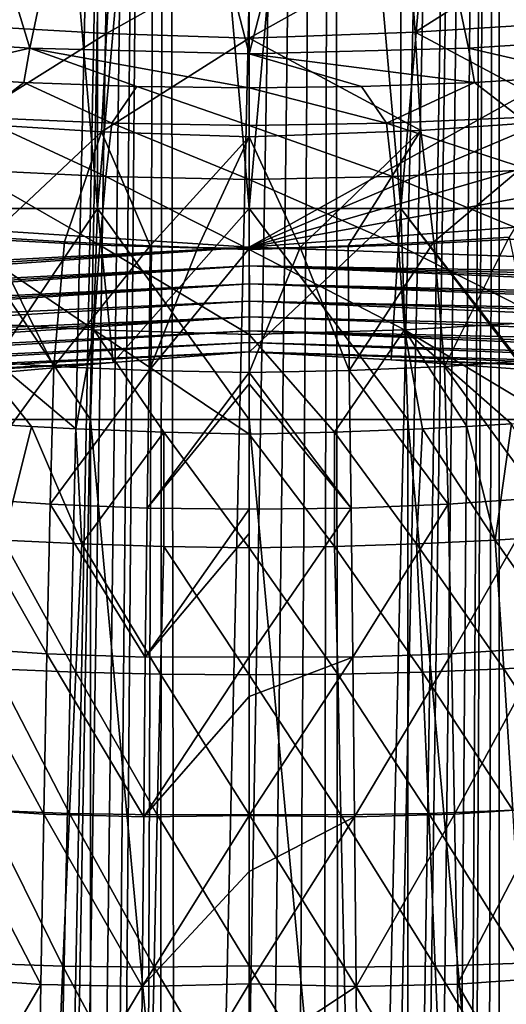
# Model space of a CAD drawing. Header units: metres. Extents: x -24 to 24, y -69 to 184.
# Tile 317 of 656: x -2.99 to 3.35, y 83.84 to 96.66. Entities that reach past the tile are written whole.
import ezdxf

# ---------------------------------------------------------------- set-up
doc = ezdxf.new("R2010")
doc.units = ezdxf.units.M
for name, color, linetype in [('367', 7, 'CONTINUOUS'), ('370', 7, 'CONTINUOUS'), ('389', 7, 'CONTINUOUS'), ('392', 7, 'CONTINUOUS'), ('395', 7, 'CONTINUOUS'), ('398', 7, 'CONTINUOUS'), ('401', 7, 'CONTINUOUS'), ('404', 7, 'CONTINUOUS'), ('443', 7, 'CONTINUOUS'), ('446', 7, 'CONTINUOUS'), ('452', 7, 'CONTINUOUS'), ('455', 7, 'CONTINUOUS'), ('502', 7, 'CONTINUOUS'), ('503', 7, 'CONTINUOUS'), ('504', 7, 'CONTINUOUS'), ('505', 7, 'CONTINUOUS'), ('556', 2, 'CONTINUOUS'), ('557', 2, 'CONTINUOUS'), ('558', 3, 'CONTINUOUS'), ('565', 2, 'CONTINUOUS'), ('566', 2, 'CONTINUOUS')]:
    doc.layers.add(name, color=color, linetype=linetype)

msp = doc.modelspace()

# ---------------------------------------------------------------- linework, layer by layer
at = {"layer": '367'}
for points in [[(-3.255157, 145.2, -24.030532), (-1.087972, 145.2, -24.225582), (-3.074112, 53.763191, -24.054362)], [(-3.074112, 53.763191, -24.054362), (-1.087972, 145.2, -24.225582), (-2.835465, 54.138789, -24.083659)], [(-2.835465, 54.138789, -24.083659), (-1.087972, 145.2, -24.225582), (-2.752013, 54.246391, -24.093338)], [(-2.752013, 54.246391, -24.093338), (-1.087972, 145.2, -24.225582), (-2.546691, 54.475214, -24.115905)], [(-2.546691, 54.475214, -24.115905), (-1.087972, 145.2, -24.225582), (-2.211462, 54.76808, -24.148953)], [(-2.211462, 54.76808, -24.148953), (-1.087972, 145.2, -24.225582), (-1.952702, 54.943909, -24.171253)], [(-1.952702, 54.943909, -24.171253), (-1.087972, 145.2, -24.225582), (-1.83201, 55.013919, -24.1807)], [(-1.83201, 55.013919, -24.1807), (-1.087972, 145.2, -24.225582), (-1.409199, 55.209213, -24.20902)], [(-1.409199, 55.209213, -24.20902), (-1.087972, 145.2, -24.225582), (-1.18108, 55.286826, -24.221221)], [(-1.18108, 55.286826, -24.221221), (-1.087972, 145.2, -24.225582), (-0.939204, 55.350886, -24.231805)], [(-1.087972, 145.2, -24.225582), (1.087972, 145.2, -24.225582), (-0.939204, 55.350886, -24.231805)], [(-0.939204, 55.350886, -24.231805), (1.087972, 145.2, -24.225582), (-0.476055, 55.429567, -24.245327)], [(-0.476055, 55.429567, -24.245327), (1.087972, 145.2, -24.225582), (0, 55.456236, -24.25)], [(0, 55.456236, -24.25), (1.087972, 145.2, -24.225582), (0.476036, 55.429568, -24.245327)], [(1.087972, 145.2, -24.225582), (0.939204, 55.350886, -24.231805), (0.476036, 55.429568, -24.245327)], [(0.939204, 55.350886, -24.231805), (1.087972, 145.2, -24.225582), (1.181119, 55.286814, -24.221219)], [(1.087972, 145.2, -24.225582), (3.255157, 145.2, -24.030532), (1.181119, 55.286814, -24.221219)], [(1.181119, 55.286814, -24.221219), (3.255157, 145.2, -24.030532), (1.409252, 55.209193, -24.209017)], [(1.409252, 55.209193, -24.209017), (3.255157, 145.2, -24.030532), (1.832055, 55.013894, -24.180696)], [(1.832055, 55.013894, -24.180696), (3.255157, 145.2, -24.030532), (1.952705, 54.943908, -24.171252)], [(1.952705, 54.943908, -24.171252), (3.255157, 145.2, -24.030532), (2.211505, 54.768048, -24.148949)], [(2.211505, 54.768048, -24.148949), (3.255157, 145.2, -24.030532), (2.546726, 54.475179, -24.115901)], [(2.546726, 54.475179, -24.115901), (3.255157, 145.2, -24.030532), (2.752013, 54.24639, -24.093338)], [(2.752013, 54.24639, -24.093338), (3.255157, 145.2, -24.030532), (2.835492, 54.138752, -24.083656)], [(2.835492, 54.138752, -24.083656), (3.255157, 145.2, -24.030532), (3.074134, 53.76315, -24.054359)], [(3.074134, 53.76315, -24.054359), (3.255157, 145.2, -24.030532), (3.257662, 53.355876, -24.030192)], [(3.255157, 145.2, -24.030532), (5.396133, 145.2, -23.642002), (3.257662, 53.355876, -24.030192)], [(5.396133, 145.2, -23.642002), (3.255157, -68.3, -24.030532), (3.445987, 52.023566, -24.00391)], [(5.396133, -68.3, -23.642002), (3.255157, -68.3, -24.030532), (5.396133, 145.2, -23.642002)], [(3.257662, 53.355876, -24.030192), (5.396133, 145.2, -23.642002), (3.38266, 52.923841, -24.012916)]]:
    msp.add_3dface(points, dxfattribs=at)
at = {"layer": '370'}
for points in [[(-4.750555, 102.499585, 94.292291), (-2.856099, 96.289498, 53.624598), (-1.585273, 102.318942, 94.317687)], [(-4.283642, 96.381618, 53.611652), (-2.856099, 96.289498, 53.624598), (-4.750555, 102.499585, 94.292291)], [(1.585273, 102.318942, 94.317687), (4.283642, 96.381618, 53.611652), (4.750554, 102.499585, 94.292291)], [(-2.856099, 96.289498, 53.624598), (0, 96.215798, 53.634955), (-1.585273, 102.318942, 94.317687)], [(-1.585273, 102.318942, 94.317687), (0, 96.215798, 53.634955), (1.585273, 102.318942, 94.317687)], [(0, 96.215798, 53.634955), (2.856099, 96.289498, 53.624598), (1.585273, 102.318942, 94.317687)], [(2.856099, 96.289498, 53.624598), (4.283642, 96.381618, 53.611652), (1.585273, 102.318942, 94.317687)]]:
    msp.add_3dface(points, dxfattribs=at)
at = {"layer": '389'}
for points in [[(-2.856099, 96.289498, 53.624598), (-4.283642, 96.381618, 53.611652), (-4.403621, 95.933838, 50.595785)], [(-2.935108, 95.843743, 50.635035), (-2.856099, 96.289498, 53.624598), (-4.403621, 95.933838, 50.595785)], [(-1.464677, 95.79003, 50.659631), (-2.856099, 96.289498, 53.624598), (-2.935108, 95.843743, 50.635035)], [(0, 96.215798, 53.634955), (-2.856099, 96.289498, 53.624598), (0, 95.77237, 50.667908)], [(0, 95.77237, 50.667908), (-2.856099, 96.289498, 53.624598), (-1.464677, 95.79003, 50.659631)]]:
    msp.add_3dface(points, dxfattribs=at)
at = {"layer": '392'}
for points in [[(-2.935108, 95.843743, 50.635035), (-4.403621, 95.933838, 50.595785), (-3.52616, 95.388189, 48.124201)], [(-1.789273, 95.312547, 48.142611), (-2.935108, 95.843743, 50.635035), (-3.52616, 95.388189, 48.124201)], [(-1.464677, 95.79003, 50.659631), (-2.935108, 95.843743, 50.635035), (-1.789273, 95.312547, 48.142611)], [(0, 95.281547, 48.122567), (-1.464677, 95.79003, 50.659631), (-1.789273, 95.312547, 48.142611)], [(0, 95.77237, 50.667908), (-1.464677, 95.79003, 50.659631), (0, 95.281547, 48.122567)], [(-1.867153, 94.620699, 45.666117), (-3.52616, 95.388189, 48.124201), (-3.65721, 94.706151, 45.664885)], [(-1.789273, 95.312547, 48.142611), (-3.52616, 95.388189, 48.124201), (-1.867153, 94.620699, 45.666117)], [(0, 94.577831, 45.623042), (-1.789273, 95.312547, 48.142611), (-1.867153, 94.620699, 45.666117)], [(0, 95.281547, 48.122567), (-1.789273, 95.312547, 48.142611), (0, 94.577831, 45.623042)], [(-1.946445, 93.72335, 43.243674), (-3.65721, 94.706151, 45.664885), (-3.791335, 93.820938, 43.25492)], [(-1.867153, 94.620699, 45.666117), (-3.65721, 94.706151, 45.664885), (-1.946445, 93.72335, 43.243674)], [(0, 93.667976, 43.188971), (-1.867153, 94.620699, 45.666117), (-1.946445, 93.72335, 43.243674)], [(0, 94.577831, 45.623042), (-1.867153, 94.620699, 45.666117), (0, 93.667976, 43.188971)], [(-2.025556, 92.622804, 40.892134), (-3.791335, 93.820938, 43.25492), (-3.926066, 92.730565, 40.901829)], [(-1.946445, 93.72335, 43.243674), (-3.791335, 93.820938, 43.25492), (-2.025556, 92.622804, 40.892134)], [(0, 92.559599, 40.840736), (-1.946445, 93.72335, 43.243674), (-2.025556, 92.622804, 40.892134)], [(0, 93.667976, 43.188971), (-1.946445, 93.72335, 43.243674), (0, 92.559599, 40.840736)], [(-2.83783, 91.36215, 38.633748), (-3.926066, 92.730565, 40.901829), (-3.419063, 91.395875, 38.629361)], [(-2.257525, 91.33345, 38.634745), (-3.926066, 92.730565, 40.901829), (-2.83783, 91.36215, 38.633748)], [(-2.025556, 92.622804, 40.892134), (-3.926066, 92.730565, 40.901829), (-2.257525, 91.33345, 38.634745)], [(-1.110464, 91.29038, 38.626131), (-2.025556, 92.622804, 40.892134), (-2.257525, 91.33345, 38.634745)], [(0, 91.264628, 38.604084), (-2.025556, 92.622804, 40.892134), (-1.110464, 91.29038, 38.626131)], [(0, 92.559599, 40.840736), (-2.025556, 92.622804, 40.892134), (0, 91.264628, 38.604084)]]:
    msp.add_3dface(points, dxfattribs=at)
at = {"layer": '395'}
for points in [[(-2.83783, 91.36215, 38.633748), (-3.419063, 91.395875, 38.629361), (-3.206082, 89.882811, 36.453666)], [(-2.180333, 89.834564, 36.475353), (-2.83783, 91.36215, 38.633748), (-3.206082, 89.882811, 36.453666)], [(-2.257525, 91.33345, 38.634745), (-2.83783, 91.36215, 38.633748), (-2.180333, 89.834564, 36.475353)], [(-1.110464, 91.29038, 38.626131), (-2.257525, 91.33345, 38.634745), (-2.180333, 89.834564, 36.475353)], [(-1.111962, 89.801244, 36.484261), (-1.110464, 91.29038, 38.626131), (-2.180333, 89.834564, 36.475353)], [(0, 89.783076, 36.478389), (-1.110464, 91.29038, 38.626131), (-1.111962, 89.801244, 36.484261)], [(0, 91.264628, 38.604084), (-1.110464, 91.29038, 38.626131), (0, 89.783076, 36.478389)], [(-2.25982, 88.161737, 34.441786), (-3.206082, 89.882811, 36.453666), (-3.318671, 88.206918, 34.397927)], [(-2.180333, 89.834564, 36.475353), (-3.206082, 89.882811, 36.453666), (-2.25982, 88.161737, 34.441786)], [(-1.153899, 88.134844, 34.47023), (-2.180333, 89.834564, 36.475353), (-2.25982, 88.161737, 34.441786)], [(-1.111962, 89.801244, 36.484261), (-2.180333, 89.834564, 36.475353), (-1.153899, 88.134844, 34.47023)], [(0, 88.126408, 34.480815), (-1.111962, 89.801244, 36.484261), (-1.153899, 88.134844, 34.47023)], [(0, 89.783076, 36.478389), (-1.111962, 89.801244, 36.484261), (0, 88.126408, 34.480815)], [(-2.341396, 86.322317, 32.552142), (-3.318671, 88.206918, 34.397927), (-3.435854, 86.363798, 32.484475)], [(-2.25982, 88.161737, 34.441786), (-3.318671, 88.206918, 34.397927), (-2.341396, 86.322317, 32.552142)], [(-1.196365, 86.30342, 32.600582), (-2.25982, 88.161737, 34.441786), (-2.341396, 86.322317, 32.552142)], [(-1.153899, 88.134844, 34.47023), (-2.25982, 88.161737, 34.441786), (-1.196365, 86.30342, 32.600582)], [(0, 86.307221, 32.626904), (-1.153899, 88.134844, 34.47023), (-1.196365, 86.30342, 32.600582)], [(0, 88.126408, 34.480815), (-1.153899, 88.134844, 34.47023), (0, 86.307221, 32.626904)], [(-2.425477, 84.332918, 30.824654), (-3.435854, 86.363798, 32.484475), (-3.558374, 84.371049, 30.732649)], [(-2.341396, 86.322317, 32.552142), (-3.435854, 86.363798, 32.484475), (-2.425477, 84.332918, 30.824654)], [(-1.239523, 84.322469, 30.892205), (-2.341396, 86.322317, 32.552142), (-2.425477, 84.332918, 30.824654)], [(-1.196365, 86.30342, 32.600582), (-2.341396, 86.322317, 32.552142), (-1.239523, 84.322469, 30.892205)], [(0, 86.307221, 32.626904), (-1.196365, 86.30342, 32.600582), (0, 84.339756, 30.93198)], [(0, 84.339756, 30.93198), (-1.196365, 86.30342, 32.600582), (-1.239523, 84.322469, 30.892205)], [(-2.512916, 82.210996, 29.274071), (-3.558374, 84.371049, 30.732649), (-3.687549, 82.247325, 29.157959)], [(-2.425477, 84.332918, 30.824654), (-3.558374, 84.371049, 30.732649), (-2.512916, 82.210996, 29.274071)], [(-1.283786, 82.208043, 29.358973), (-2.425477, 84.332918, 30.824654), (-2.512916, 82.210996, 29.274071)], [(-1.239523, 84.322469, 30.892205), (-2.425477, 84.332918, 30.824654), (-1.283786, 82.208043, 29.358973)], [(0, 82.238472, 29.40896), (-1.239523, 84.322469, 30.892205), (-1.283786, 82.208043, 29.358973)], [(0, 84.339756, 30.93198), (-1.239523, 84.322469, 30.892205), (0, 82.238472, 29.40896)]]:
    msp.add_3dface(points, dxfattribs=at)
at = {"layer": '398'}
for points in [[(4.283642, 96.381618, 53.611652), (2.856099, 96.289498, 53.624598), (4.403621, 95.933838, 50.595785)], [(2.856099, 96.289498, 53.624598), (0, 96.215798, 53.634955), (2.935108, 95.843743, 50.635035)], [(2.935108, 95.843743, 50.635035), (0, 96.215798, 53.634955), (1.464677, 95.79003, 50.659631)], [(0, 96.215798, 53.634955), (0, 95.77237, 50.667908), (1.464677, 95.79003, 50.659631)], [(4.403621, 95.933838, 50.595785), (2.856099, 96.289498, 53.624598), (2.935108, 95.843743, 50.635035)]]:
    msp.add_3dface(points, dxfattribs=at)
at = {"layer": '401'}
for points in [[(4.403621, 95.933838, 50.595785), (2.935108, 95.843743, 50.635035), (3.52616, 95.388189, 48.124201)], [(2.935108, 95.843743, 50.635035), (1.464677, 95.79003, 50.659631), (1.789273, 95.312547, 48.142611)], [(3.52616, 95.388189, 48.124201), (2.935108, 95.843743, 50.635035), (1.789273, 95.312547, 48.142611)], [(1.464677, 95.79003, 50.659631), (0, 95.77237, 50.667908), (1.789273, 95.312547, 48.142611)], [(0, 95.77237, 50.667908), (0, 95.281547, 48.122567), (1.789273, 95.312547, 48.142611)], [(1.789273, 95.312547, 48.142611), (0, 95.281547, 48.122567), (1.867153, 94.620699, 45.666117)], [(3.52616, 95.388189, 48.124201), (1.789273, 95.312547, 48.142611), (3.65721, 94.706151, 45.664885)], [(3.65721, 94.706151, 45.664885), (1.789273, 95.312547, 48.142611), (1.867153, 94.620699, 45.666117)], [(0, 95.281547, 48.122567), (0, 94.577831, 45.623042), (1.867153, 94.620699, 45.666117)], [(3.65721, 94.706151, 45.664885), (1.867153, 94.620699, 45.666117), (3.791335, 93.820938, 43.25492)], [(1.867153, 94.620699, 45.666117), (0, 94.577831, 45.623042), (1.946445, 93.72335, 43.243674)], [(0, 94.577831, 45.623042), (0, 93.667976, 43.188971), (1.946445, 93.72335, 43.243674)], [(3.791335, 93.820938, 43.25492), (1.867153, 94.620699, 45.666117), (1.946445, 93.72335, 43.243674)], [(3.791335, 93.820938, 43.25492), (1.946445, 93.72335, 43.243674), (3.926066, 92.730565, 40.901829)], [(1.946445, 93.72335, 43.243674), (0, 93.667976, 43.188971), (2.025556, 92.622804, 40.892134)], [(0, 93.667976, 43.188971), (0, 92.559599, 40.840736), (2.025556, 92.622804, 40.892134)], [(3.926066, 92.730565, 40.901829), (1.946445, 93.72335, 43.243674), (2.025556, 92.622804, 40.892134)], [(3.926066, 92.730565, 40.901829), (2.025556, 92.622804, 40.892134), (3.999209, 91.434766, 38.621858)], [(2.025556, 92.622804, 40.892134), (0, 92.559599, 40.840736), (1.110464, 91.29038, 38.626131)], [(2.257525, 91.33345, 38.634745), (2.025556, 92.622804, 40.892134), (1.110464, 91.29038, 38.626131)], [(2.83783, 91.36215, 38.633748), (2.025556, 92.622804, 40.892134), (2.257525, 91.33345, 38.634745)], [(3.419063, 91.395875, 38.629361), (2.025556, 92.622804, 40.892134), (2.83783, 91.36215, 38.633748)], [(3.999209, 91.434766, 38.621858), (2.025556, 92.622804, 40.892134), (3.419063, 91.395875, 38.629361)], [(0, 92.559599, 40.840736), (0, 91.264628, 38.604084), (1.110464, 91.29038, 38.626131)]]:
    msp.add_3dface(points, dxfattribs=at)
at = {"layer": '404'}
for points in [[(2.257525, 91.33345, 38.634745), (1.110464, 91.29038, 38.626131), (2.180333, 89.834564, 36.475353)], [(3.206082, 89.882811, 36.453666), (2.257525, 91.33345, 38.634745), (2.180333, 89.834564, 36.475353)], [(2.83783, 91.36215, 38.633748), (2.257525, 91.33345, 38.634745), (3.206082, 89.882811, 36.453666)], [(3.419063, 91.395875, 38.629361), (2.83783, 91.36215, 38.633748), (3.206082, 89.882811, 36.453666)], [(4.193433, 89.946012, 36.421703), (3.419063, 91.395875, 38.629361), (3.206082, 89.882811, 36.453666)], [(1.110464, 91.29038, 38.626131), (0, 91.264628, 38.604084), (1.111962, 89.801244, 36.484261)], [(0, 91.264628, 38.604084), (0, 89.783076, 36.478389), (1.111962, 89.801244, 36.484261)], [(2.180333, 89.834564, 36.475353), (1.110464, 91.29038, 38.626131), (1.111962, 89.801244, 36.484261)], [(4.193433, 89.946012, 36.421703), (3.206082, 89.882811, 36.453666), (4.33537, 88.270552, 34.341653)], [(1.111962, 89.801244, 36.484261), (0, 89.783076, 36.478389), (1.153899, 88.134844, 34.47023)], [(0, 89.783076, 36.478389), (0, 88.126408, 34.480815), (1.153899, 88.134844, 34.47023)], [(2.180333, 89.834564, 36.475353), (1.111962, 89.801244, 36.484261), (2.25982, 88.161737, 34.441786)], [(2.25982, 88.161737, 34.441786), (1.111962, 89.801244, 36.484261), (1.153899, 88.134844, 34.47023)], [(3.206082, 89.882811, 36.453666), (2.180333, 89.834564, 36.475353), (3.318671, 88.206918, 34.397927)], [(3.318671, 88.206918, 34.397927), (2.180333, 89.834564, 36.475353), (2.25982, 88.161737, 34.441786)], [(4.33537, 88.270552, 34.341653), (3.206082, 89.882811, 36.453666), (3.318671, 88.206918, 34.397927)], [(4.33537, 88.270552, 34.341653), (3.318671, 88.206918, 34.397927), (4.485253, 86.428178, 32.40108)], [(1.153899, 88.134844, 34.47023), (0, 88.126408, 34.480815), (1.196365, 86.30342, 32.600582)], [(0, 88.126408, 34.480815), (0, 86.307221, 32.626904), (1.196365, 86.30342, 32.600582)], [(2.25982, 88.161737, 34.441786), (1.153899, 88.134844, 34.47023), (2.341396, 86.322317, 32.552142)], [(2.341396, 86.322317, 32.552142), (1.153899, 88.134844, 34.47023), (1.196365, 86.30342, 32.600582)], [(3.318671, 88.206918, 34.397927), (2.25982, 88.161737, 34.441786), (3.435854, 86.363798, 32.484475)], [(3.435854, 86.363798, 32.484475), (2.25982, 88.161737, 34.441786), (2.341396, 86.322317, 32.552142)], [(4.485253, 86.428178, 32.40108), (3.318671, 88.206918, 34.397927), (3.435854, 86.363798, 32.484475)], [(1.196365, 86.30342, 32.600582), (0, 86.307221, 32.626904), (1.239523, 84.322469, 30.892205)], [(0, 86.307221, 32.626904), (0, 84.339756, 30.93198), (1.239523, 84.322469, 30.892205)], [(2.341396, 86.322317, 32.552142), (1.196365, 86.30342, 32.600582), (2.425477, 84.332918, 30.824654)], [(3.435854, 86.363798, 32.484475), (2.341396, 86.322317, 32.552142), (3.558374, 84.371049, 30.732649)], [(3.558374, 84.371049, 30.732649), (2.341396, 86.322317, 32.552142), (2.425477, 84.332918, 30.824654)], [(2.425477, 84.332918, 30.824654), (1.196365, 86.30342, 32.600582), (1.239523, 84.322469, 30.892205)], [(1.239523, 84.322469, 30.892205), (0, 84.339756, 30.93198), (1.283786, 82.208043, 29.358973)], [(0, 84.339756, 30.93198), (0, 82.238472, 29.40896), (1.283786, 82.208043, 29.358973)], [(2.425477, 84.332918, 30.824654), (1.239523, 84.322469, 30.892205), (2.512916, 82.210996, 29.274071)], [(2.512916, 82.210996, 29.274071), (1.239523, 84.322469, 30.892205), (1.283786, 82.208043, 29.358973)], [(3.558374, 84.371049, 30.732649), (2.425477, 84.332918, 30.824654), (3.687549, 82.247325, 29.157959)], [(3.687549, 82.247325, 29.157959), (2.425477, 84.332918, 30.824654), (2.512916, 82.210996, 29.274071)]]:
    msp.add_3dface(points, dxfattribs=at)
at = {"layer": '443'}
for points in [[(-3.502311, 97.661237, 43.620538), (-1.794869, 97.573146, 43.612884), (-3.616296, 96.582427, 41.118587)], [(-3.616296, 96.582427, 41.118587), (-1.794869, 97.573146, 43.612884), (-1.860646, 96.482384, 41.10257)], [(-1.794869, 97.573146, 43.612884), (0.000016, 97.521719, 43.557299), (-1.860646, 96.482384, 41.10257)], [(0.000016, 97.521719, 43.557299), (0.001999, 96.421275, 41.044107), (-1.860646, 96.482384, 41.10257)], [(-3.616296, 96.582427, 41.118587), (-1.860646, 96.482384, 41.10257), (-3.724334, 95.312716, 38.690253)], [(-3.724334, 95.312716, 38.690253), (-1.860646, 96.482384, 41.10257), (-1.924133, 95.201252, 38.67414)], [(-1.860646, 96.482384, 41.10257), (0.001999, 96.421275, 41.044107), (-1.924133, 95.201252, 38.67414)], [(0.001999, 96.421275, 41.044107), (0.001309, 95.135372, 38.623121), (-1.924133, 95.201252, 38.67414)], [(-3.724334, 95.312716, 38.690253), (-1.924133, 95.201252, 38.67414), (-3.38611, 93.830044, 36.356101)], [(-3.38611, 93.830044, 36.356101), (-1.924133, 95.201252, 38.67414), (-2.405362, 93.765665, 36.354275)], [(-2.405362, 93.765665, 36.354275), (-1.924133, 95.201252, 38.67414), (-1.288149, 93.71372, 36.343739)], [(-1.924133, 95.201252, 38.67414), (0.001309, 95.135372, 38.623121), (-1.288149, 93.71372, 36.343739)], [(-1.288149, 93.71372, 36.343739), (0.001309, 95.135372, 38.623121), (-0.666573, 93.693732, 36.333411)], [(0.001309, 95.135372, 38.623121), (0.000027, 93.678816, 36.318465), (-0.666573, 93.693732, 36.333411)]]:
    msp.add_3dface(points, dxfattribs=at)
at = {"layer": '446'}
for points in [[(-3.38611, 93.830044, 36.356101), (-2.545264, 92.145404, 34.139053), (-3.726289, 92.227448, 34.119114)], [(-3.38611, 93.830044, 36.356101), (-2.405362, 93.765665, 36.354275), (-2.545264, 92.145404, 34.139053)], [(-2.405362, 93.765665, 36.354275), (-1.288149, 93.71372, 36.343739), (-2.545264, 92.145404, 34.139053)], [(-1.288149, 93.71372, 36.343739), (-1.303229, 92.090795, 34.14923), (-2.545264, 92.145404, 34.139053)], [(-1.288149, 93.71372, 36.343739), (-0.666573, 93.693732, 36.333411), (-1.303229, 92.090795, 34.14923)], [(-0.666573, 93.693732, 36.333411), (0.000027, 93.678816, 36.318465), (-1.303229, 92.090795, 34.14923)], [(0.000027, 93.678816, 36.318465), (-0.000092, 92.065147, 34.14463), (-1.303229, 92.090795, 34.14923)], [(-2.545264, 92.145404, 34.139053), (-3.791574, 90.433157, 32.000712), (-3.726289, 92.227448, 34.119114)], [(-2.593598, 90.350144, 32.043301), (-3.791574, 90.433157, 32.000712), (-2.545264, 92.145404, 34.139053)], [(-1.303229, 92.090795, 34.14923), (-2.593598, 90.350144, 32.043301), (-2.545264, 92.145404, 34.139053)], [(-1.329786, 90.301034, 32.075028), (-2.593598, 90.350144, 32.043301), (-1.303229, 92.090795, 34.14923)], [(-0.000092, 92.065147, 34.14463), (-1.329786, 90.301034, 32.075028), (-1.303229, 92.090795, 34.14923)], [(-0.000109, 91.918605, 33.963079), (-1.329786, 90.301034, 32.075028), (-0.000092, 92.065147, 34.14463)], [(-0.000246, 90.2874, 32.089906), (-1.329786, 90.301034, 32.075028), (-0.000109, 91.918605, 33.963079)], [(-2.636797, 88.402222, 30.086033), (-3.85104, 88.485983, 30.018745), (-3.791574, 90.433157, 32.000712)], [(-2.593598, 90.350144, 32.043301), (-2.636797, 88.402222, 30.086033), (-3.791574, 90.433157, 32.000712)], [(-1.353006, 88.359939, 30.139814), (-2.636797, 88.402222, 30.086033), (-2.593598, 90.350144, 32.043301)], [(-1.329786, 90.301034, 32.075028), (-1.353006, 88.359939, 30.139814), (-2.593598, 90.350144, 32.043301)], [(-0.000246, 90.2874, 32.089906), (-1.353006, 88.359939, 30.139814), (-1.329786, 90.301034, 32.075028)], [(-0.000248, 89.968502, 31.752346), (-1.353006, 88.359939, 30.139814), (-0.000246, 90.2874, 32.089906)], [(-0.000049, 88.360516, 30.172908), (-1.353006, 88.359939, 30.139814), (-0.000248, 89.968502, 31.752346)], [(-2.675877, 86.312847, 28.279821), (-3.906409, 86.39757, 28.186525), (-3.85104, 88.485983, 30.018745)], [(-2.636797, 88.402222, 30.086033), (-2.675877, 86.312847, 28.279821), (-3.85104, 88.485983, 30.018745)], [(-1.373283, 86.278111, 28.355261), (-2.675877, 86.312847, 28.279821), (-2.636797, 88.402222, 30.086033)], [(-1.353006, 88.359939, 30.139814), (-1.373283, 86.278111, 28.355261), (-2.636797, 88.402222, 30.086033)], [(-0.000049, 88.360516, 30.172908), (-1.373283, 86.278111, 28.355261), (-1.353006, 88.359939, 30.139814)], [(0.000082, 87.845666, 29.70671), (-1.373283, 86.278111, 28.355261), (-0.000049, 88.360516, 30.172908)], [(0.000603, 86.29476, 28.404724), (-1.373283, 86.278111, 28.355261), (0.000082, 87.845666, 29.70671)], [(-2.713519, 84.097084, 26.637922), (-3.96162, 84.183778, 26.518131), (-3.906409, 86.39757, 28.186525)], [(-2.675877, 86.312847, 28.279821), (-2.713519, 84.097084, 26.637922), (-3.906409, 86.39757, 28.186525)], [(-1.392184, 84.069483, 26.733609), (-2.713519, 84.097084, 26.637922), (-2.675877, 86.312847, 28.279821)], [(-1.373283, 86.278111, 28.355261), (-1.392184, 84.069483, 26.733609), (-2.675877, 86.312847, 28.279821)], [(0.000603, 86.29476, 28.404724), (-1.392184, 84.069483, 26.733609), (-1.373283, 86.278111, 28.355261)], [(0.000859, 85.567387, 27.842748), (-1.392184, 84.069483, 26.733609), (0.000603, 86.29476, 28.404724)], [(0.001185, 84.103079, 26.796667), (-1.392184, 84.069483, 26.733609), (0.000859, 85.567387, 27.842748)], [(-2.713519, 84.097084, 26.637922), (-4.021995, 81.862638, 25.026575), (-3.96162, 84.183778, 26.518131)], [(-2.753424, 81.771925, 25.172594), (-4.021995, 81.862638, 25.026575), (-2.713519, 84.097084, 26.637922)], [(-1.392184, 84.069483, 26.733609), (-2.753424, 81.771925, 25.172594), (-2.713519, 84.097084, 26.637922)], [(-1.411956, 81.749546, 25.28617), (-2.753424, 81.771925, 25.172594), (-1.392184, 84.069483, 26.733609)], [(0.001185, 84.103079, 26.796667), (-1.411956, 81.749546, 25.28617), (-1.392184, 84.069483, 26.733609)], [(0.00116, 83.149833, 26.172533), (-1.411956, 81.749546, 25.28617), (0.001185, 84.103079, 26.796667)]]:
    msp.add_3dface(points, dxfattribs=at)
at = {"layer": '452'}
for points in [[(2.085507, 97.585296, 43.617154), (4.052231, 97.698664, 43.614569), (2.163789, 96.496441, 41.107739)], [(2.163789, 96.496441, 41.107739), (4.052231, 97.698664, 43.614569), (4.180096, 96.624521, 41.116608)], [(0.001999, 96.421275, 41.044107), (0.000016, 97.521719, 43.557299), (2.085507, 97.585296, 43.617154)], [(0.001999, 96.421275, 41.044107), (2.085507, 97.585296, 43.617154), (2.163789, 96.496441, 41.107739)], [(2.163789, 96.496441, 41.107739), (4.180096, 96.624521, 41.116608), (4.297867, 95.360058, 38.690122)], [(0.001999, 96.421275, 41.044107), (2.163789, 96.496441, 41.107739), (2.234929, 95.216729, 38.678833)], [(2.234929, 95.216729, 38.678833), (2.163789, 96.496441, 41.107739), (4.297867, 95.360058, 38.690122)], [(0.001309, 95.135372, 38.623121), (0.001999, 96.421275, 41.044107), (2.234929, 95.216729, 38.678833)], [(2.234929, 95.216729, 38.678833), (4.297867, 95.360058, 38.690122), (2.405362, 93.765665, 36.354275)], [(2.405362, 93.765665, 36.354275), (4.297867, 95.360058, 38.690122), (3.38611, 93.830044, 36.356101)], [(0.001309, 95.135372, 38.623121), (2.234929, 95.216729, 38.678833), (0.666573, 93.693732, 36.333411)], [(0.666573, 93.693732, 36.333411), (2.234929, 95.216729, 38.678833), (1.288149, 93.71372, 36.343739)], [(1.288149, 93.71372, 36.343739), (2.234929, 95.216729, 38.678833), (2.405362, 93.765665, 36.354275)], [(0.000027, 93.678816, 36.318465), (0.001309, 95.135372, 38.623121), (0.666573, 93.693732, 36.333411)]]:
    msp.add_3dface(points, dxfattribs=at)
at = {"layer": '455'}
for points in [[(1.288149, 93.71372, 36.343739), (2.405362, 93.765665, 36.354275), (1.303056, 92.090791, 34.149232)], [(2.405362, 93.765665, 36.354275), (2.545115, 92.145397, 34.139057), (1.303056, 92.090791, 34.149232)], [(2.405362, 93.765665, 36.354275), (3.38611, 93.830044, 36.356101), (2.545115, 92.145397, 34.139057)], [(3.38611, 93.830044, 36.356101), (3.726164, 92.227439, 34.119118), (2.545115, 92.145397, 34.139057)], [(-0.000092, 92.065147, 34.14463), (0.000027, 93.678816, 36.318465), (0.666573, 93.693732, 36.333411)], [(-0.000092, 92.065147, 34.14463), (0.666573, 93.693732, 36.333411), (1.303056, 92.090791, 34.149232)], [(0.666573, 93.693732, 36.333411), (1.288149, 93.71372, 36.343739), (1.303056, 92.090791, 34.149232)], [(3.726164, 92.227439, 34.119118), (3.791295, 90.433132, 32.000721), (2.545115, 92.145397, 34.139057)], [(1.329396, 90.301023, 32.075033), (-0.000092, 92.065147, 34.14463), (1.303056, 92.090791, 34.149232)], [(2.545115, 92.145397, 34.139057), (2.593264, 90.350125, 32.04331), (1.303056, 92.090791, 34.149232)], [(2.593264, 90.350125, 32.04331), (1.329396, 90.301023, 32.075033), (1.303056, 92.090791, 34.149232)], [(3.791295, 90.433132, 32.000721), (2.593264, 90.350125, 32.04331), (2.545115, 92.145397, 34.139057)], [(-0.000109, 91.918605, 33.963079), (-0.000092, 92.065147, 34.14463), (1.329396, 90.301023, 32.075033)], [(-0.000246, 90.2874, 32.089906), (-0.000109, 91.918605, 33.963079), (1.329396, 90.301023, 32.075033)], [(3.791295, 90.433132, 32.000721), (2.636802, 88.402224, 30.086034), (2.593264, 90.350125, 32.04331)], [(3.851044, 88.485984, 30.018746), (2.636802, 88.402224, 30.086034), (3.791295, 90.433132, 32.000721)], [(-0.000049, 88.360516, 30.172908), (-0.000248, 89.968502, 31.752346), (-0.000246, 90.2874, 32.089906)], [(-0.000049, 88.360516, 30.172908), (-0.000246, 90.2874, 32.089906), (1.329396, 90.301023, 32.075033)], [(1.353012, 88.35994, 30.139815), (-0.000049, 88.360516, 30.172908), (1.329396, 90.301023, 32.075033)], [(2.593264, 90.350125, 32.04331), (1.353012, 88.35994, 30.139815), (1.329396, 90.301023, 32.075033)], [(2.636802, 88.402224, 30.086034), (1.353012, 88.35994, 30.139815), (2.593264, 90.350125, 32.04331)], [(0.000082, 87.845666, 29.70671), (-0.000049, 88.360516, 30.172908), (1.353012, 88.35994, 30.139815)], [(0.000603, 86.29476, 28.404724), (0.000082, 87.845666, 29.70671), (1.353012, 88.35994, 30.139815)], [(1.374338, 86.278158, 28.355242), (0.000603, 86.29476, 28.404724), (1.353012, 88.35994, 30.139815)], [(2.636802, 88.402224, 30.086034), (1.374338, 86.278158, 28.355242), (1.353012, 88.35994, 30.139815)], [(2.676778, 86.312925, 28.279788), (1.374338, 86.278158, 28.355242), (2.636802, 88.402224, 30.086034)], [(3.851044, 88.485984, 30.018746), (2.676778, 86.312925, 28.279788), (2.636802, 88.402224, 30.086034)], [(3.907161, 86.397671, 28.186488), (2.676778, 86.312925, 28.279788), (3.851044, 88.485984, 30.018746)], [(2.676778, 86.312925, 28.279788), (1.393975, 84.069567, 26.733562), (1.374338, 86.278158, 28.355242)], [(2.715048, 84.097232, 26.637847), (1.393975, 84.069567, 26.733562), (2.676778, 86.312925, 28.279788)], [(3.907161, 86.397671, 28.186488), (2.715048, 84.097232, 26.637847), (2.676778, 86.312925, 28.279788)], [(3.962896, 84.183971, 26.518044), (2.715048, 84.097232, 26.637847), (3.907161, 86.397671, 28.186488)], [(0.000859, 85.567387, 27.842748), (0.000603, 86.29476, 28.404724), (1.374338, 86.278158, 28.355242)], [(0.001185, 84.103079, 26.796667), (0.000859, 85.567387, 27.842748), (1.374338, 86.278158, 28.355242)], [(1.393975, 84.069567, 26.733562), (0.001185, 84.103079, 26.796667), (1.374338, 86.278158, 28.355242)], [(3.962896, 84.183971, 26.518044), (4.022654, 81.862745, 25.026514), (2.715048, 84.097232, 26.637847)], [(0.00116, 83.149833, 26.172533), (0.001185, 84.103079, 26.796667), (1.393975, 84.069567, 26.733562)], [(1.412879, 81.749589, 25.286136), (0.00116, 83.149833, 26.172533), (1.393975, 84.069567, 26.733562)], [(2.715048, 84.097232, 26.637847), (2.754214, 81.772005, 25.172542), (1.393975, 84.069567, 26.733562)], [(2.754214, 81.772005, 25.172542), (1.412879, 81.749589, 25.286136), (1.393975, 84.069567, 26.733562)], [(4.022654, 81.862745, 25.026514), (2.754214, 81.772005, 25.172542), (2.715048, 84.097232, 26.637847)]]:
    msp.add_3dface(points, dxfattribs=at)
at = {"layer": '502'}
for points in [[(0, 104.179469, 22.95), (-13.445715, 97.638947, 23.65466), (-13.310813, 96.086461, 23.64759)], [(-13.057634, 94.545475, 23.634322), (0, 104.179469, 22.95), (-13.310813, 96.086461, 23.64759)], [(0, 93.697944, 22.95), (0, 104.179469, 22.95), (-13.057634, 94.545475, 23.634322)], [(-12.689706, 93.032905, 23.615039), (0, 93.697944, 22.95), (-13.057634, 94.545475, 23.634322)]]:
    msp.add_3dface(points, dxfattribs=at)
at = {"layer": '503'}
for points in [[(0, 104.179469, 22.95), (0, 93.697944, 22.95), (13.539091, 101.220512, 23.422795)], [(13.539091, 101.220512, 23.422795), (0, 93.697944, 22.95), (13.517456, 99.427248, 23.42204)], [(13.517456, 99.427248, 23.42204), (0, 93.697944, 22.95), (13.452758, 97.581216, 23.419781)], [(13.452758, 97.581216, 23.419781), (0, 93.697944, 22.95), (13.33246, 96.126113, 23.41558)], [(13.33246, 96.126113, 23.41558), (0, 93.697944, 22.95), (13.109431, 94.678519, 23.407791)], [(0, 93.697944, 22.95), (12.786918, 93.252557, 23.396529), (13.109431, 94.678519, 23.407791)]]:
    msp.add_3dface(points, dxfattribs=at)
at = {"layer": '504'}
for points in [[(12.786918, 93.252557, 23.396529), (0, 93.697944, 22.95), (0.001941, 93.455968, 22.930254)], [(12.680791, 93.031178, 23.375846), (0.001941, 93.455968, 22.930254), (12.63374, 92.925568, 23.353913)], [(12.732109, 93.140443, 23.390277), (0.001941, 93.455968, 22.930254), (12.680791, 93.031178, 23.375846)], [(0.001941, 93.455968, 22.930254), (0.003488, 93.219468, 22.871436), (12.63374, 92.925568, 23.353913)], [(12.786918, 93.252557, 23.396529), (0.001941, 93.455968, 22.930254), (12.732109, 93.140443, 23.390277)], [(12.591579, 92.824369, 23.325262), (0.003488, 93.219468, 22.871436), (12.554826, 92.728243, 23.290773)], [(12.63374, 92.925568, 23.353913), (0.003488, 93.219468, 22.871436), (12.591579, 92.824369, 23.325262)], [(0.003488, 93.219468, 22.871436), (0.004599, 92.995537, 22.775024), (12.554826, 92.728243, 23.290773)], [(12.523724, 92.637579, 23.251323), (0.004599, 92.995537, 22.775024), (12.478445, 92.472256, 23.16019)], [(12.554826, 92.728243, 23.290773), (0.004599, 92.995537, 22.775024), (12.523724, 92.637579, 23.251323)], [(0.004599, 92.995537, 22.775024), (0.005243, 92.790195, 22.643553), (12.478445, 92.472256, 23.16019)], [(12.478445, 92.472256, 23.16019), (0.005243, 92.790195, 22.643553), (12.454771, 92.32636, 23.055566)], [(0.005243, 92.790195, 22.643553), (0.005401, 92.609029, 22.480623), (12.454771, 92.32636, 23.055566)], [(0.005401, 92.609029, 22.480623), (0.005072, 92.456708, 22.2905), (12.468832, 92.082118, 22.809185)], [(12.451633, 92.197073, 22.938743), (0.005401, 92.609029, 22.480623), (12.468832, 92.082118, 22.809185)], [(12.454771, 92.32636, 23.055566), (0.005401, 92.609029, 22.480623), (12.451633, 92.197073, 22.938743)], [(0.005072, 92.456708, 22.2905), (0.004263, 92.337147, 22.078023), (12.507321, 91.980393, 22.665048)], [(12.569182, 91.892419, 22.503701), (0.004263, 92.337147, 22.078023), (1.850727, 92.229838, 22.039496)], [(12.507321, 91.980393, 22.665048), (0.004263, 92.337147, 22.078023), (12.569182, 91.892419, 22.503701)], [(12.468832, 92.082118, 22.809185), (0.005072, 92.456708, 22.2905), (12.507321, 91.980393, 22.665048)], [(3.58319, 92.10418, 21.871161), (12.657155, 91.820839, 22.322573), (1.850727, 92.229838, 22.039496)], [(12.657155, 91.820839, 22.322573), (12.569182, 91.892419, 22.503701), (1.850727, 92.229838, 22.039496)]]:
    msp.add_3dface(points, dxfattribs=at)
at = {"layer": '505'}
for points in [[(0, 93.697944, 22.95), (-12.689706, 93.032905, 23.615039), (-12.632241, 92.921486, 23.607662)], [(-12.578279, 92.81275, 23.592094), (0, 93.697944, 22.95), (-12.632241, 92.921486, 23.607662)], [(0.001941, 93.455968, 22.930254), (0, 93.697944, 22.95), (-12.578279, 92.81275, 23.592094)], [(-12.528703, 92.707596, 23.56903), (0.001941, 93.455968, 22.930254), (-12.578279, 92.81275, 23.592094)], [(-12.484249, 92.606879, 23.539306), (0.001941, 93.455968, 22.930254), (-12.528703, 92.707596, 23.56903)], [(0.003488, 93.219468, 22.871436), (0.001941, 93.455968, 22.930254), (-12.484249, 92.606879, 23.539306)], [(-12.445466, 92.511316, 23.503861), (0.003488, 93.219468, 22.871436), (-12.484249, 92.606879, 23.539306)], [(-12.412591, 92.42121, 23.46358), (0.003488, 93.219468, 22.871436), (-12.445466, 92.511316, 23.503861)], [(0.004599, 92.995537, 22.775024), (0.003488, 93.219468, 22.871436), (-12.412591, 92.42121, 23.46358)], [(-12.364426, 92.256992, 23.371239), (0.004599, 92.995537, 22.775024), (-12.412591, 92.42121, 23.46358)], [(0.005243, 92.790195, 22.643553), (0.004599, 92.995537, 22.775024), (-12.364426, 92.256992, 23.371239)], [(-12.338633, 92.112105, 23.266066), (0.005243, 92.790195, 22.643553), (-12.364426, 92.256992, 23.371239)], [(-12.333972, 91.983602, 23.149347), (0.005243, 92.790195, 22.643553), (-12.338633, 92.112105, 23.266066)], [(0.005401, 92.609029, 22.480623), (0.005243, 92.790195, 22.643553), (-12.333972, 91.983602, 23.149347)], [(-12.35008, 91.869056, 23.02046), (0.005401, 92.609029, 22.480623), (-12.333972, 91.983602, 23.149347)], [(0.005072, 92.456708, 22.2905), (0.005401, 92.609029, 22.480623), (-12.35008, 91.869056, 23.02046)], [(-12.449511, 91.678517, 22.717571), (0.004263, 92.337147, 22.078023), (-12.387878, 91.767214, 22.877439)], [(-1.770435, 92.19763, 22.057855), (0.004263, 92.337147, 22.078023), (-12.449511, 91.678517, 22.717571)], [(-12.387878, 91.767214, 22.877439), (0.005072, 92.456708, 22.2905), (-12.35008, 91.869056, 23.02046)], [(0.004263, 92.337147, 22.078023), (0.005072, 92.456708, 22.2905), (-12.387878, 91.767214, 22.877439)], [(-12.592223, 91.576612, 22.441193), (-1.770435, 92.19763, 22.057855), (-12.53764, 91.605588, 22.53826)], [(-3.426929, 92.047766, 21.916982), (-1.770435, 92.19763, 22.057855), (-12.592223, 91.576612, 22.441193)], [(-12.53764, 91.605588, 22.53826), (-1.770435, 92.19763, 22.057855), (-12.449511, 91.678517, 22.717571)]]:
    msp.add_3dface(points, dxfattribs=at)
at = {"layer": '556'}
for points in [[(-1.974633, 94.2, -21.308703), (-3.932309, 116.65, -21.035611), (-3.932309, 94.2, -21.035611)], [(-1.974633, 116.65, -21.308703), (-3.932309, 116.65, -21.035611), (-1.974633, 94.2, -21.308703)], [(0, 94.2, -21.4), (-1.974633, 116.65, -21.308703), (-1.974633, 94.2, -21.308703)], [(0, 116.65, -21.4), (-1.974633, 116.65, -21.308703), (0, 94.2, -21.4)], [(1.974633, 94.2, -21.308703), (0, 116.65, -21.4), (0, 94.2, -21.4)], [(1.974633, 116.65, -21.308703), (0, 116.65, -21.4), (1.974633, 94.2, -21.308703)], [(3.932309, 94.2, -21.035611), (1.974633, 116.65, -21.308703), (1.974633, 94.2, -21.308703)], [(3.932309, 116.65, -21.035611), (1.974633, 116.65, -21.308703), (3.932309, 94.2, -21.035611)]]:
    msp.add_3dface(points, dxfattribs=at)
at = {"layer": '557'}
for points in [[(-2.066919, 91.452523, -22.304436), (-3.932309, 94.2, -21.035611), (-4.116083, 91.452523, -22.01858)], [(-1.974633, 94.2, -21.308703), (-3.932309, 94.2, -21.035611), (-2.066919, 91.452523, -22.304436)], [(0, 91.452523, -22.4), (-1.974633, 94.2, -21.308703), (-2.066919, 91.452523, -22.304436)], [(0, 94.2, -21.4), (-1.974633, 94.2, -21.308703), (0, 91.452523, -22.4)], [(2.066919, 91.452523, -22.304436), (0, 94.2, -21.4), (0, 91.452523, -22.4)], [(1.974633, 94.2, -21.308703), (0, 94.2, -21.4), (2.066919, 91.452523, -22.304436)], [(4.116083, 91.452523, -22.01858), (1.974633, 94.2, -21.308703), (2.066919, 91.452523, -22.304436)], [(3.932309, 94.2, -21.035611), (1.974633, 94.2, -21.308703), (4.116083, 91.452523, -22.01858)]]:
    msp.add_3dface(points, dxfattribs=at)
at = {"layer": '558'}
for points in [[(-2.066919, 69.047477, -22.304436), (-4.116083, 91.452523, -22.01858), (-4.116083, 69.047477, -22.01858)], [(-2.066919, 91.452523, -22.304436), (-4.116083, 91.452523, -22.01858), (-2.066919, 69.047477, -22.304436)], [(0, 69.047477, -22.4), (-2.066919, 91.452523, -22.304436), (-2.066919, 69.047477, -22.304436)], [(0, 91.452523, -22.4), (-2.066919, 91.452523, -22.304436), (0, 69.047477, -22.4)], [(2.066919, 69.047477, -22.304436), (0, 91.452523, -22.4), (0, 69.047477, -22.4)], [(2.066919, 91.452523, -22.304436), (0, 91.452523, -22.4), (2.066919, 69.047477, -22.304436)], [(4.116083, 69.047477, -22.01858), (2.066919, 91.452523, -22.304436), (2.066919, 69.047477, -22.304436)], [(4.116083, 91.452523, -22.01858), (2.066919, 91.452523, -22.304436), (4.116083, 69.047477, -22.01858)]]:
    msp.add_3dface(points, dxfattribs=at)
at = {"layer": '565'}
for points in [[(-3.932309, 94.2, 21.035611), (-1.974633, 116.65, 21.308703), (-1.974633, 94.2, 21.308703)], [(-3.932309, 116.65, 21.035611), (-1.974633, 116.65, 21.308703), (-3.932309, 94.2, 21.035611)], [(-1.974633, 94.2, 21.308703), (0, 116.65, 21.4), (0, 94.2, 21.4)], [(-1.974633, 116.65, 21.308703), (0, 116.65, 21.4), (-1.974633, 94.2, 21.308703)], [(0, 94.2, 21.4), (1.974633, 116.65, 21.308703), (1.974633, 94.2, 21.308703)], [(0, 116.65, 21.4), (1.974633, 116.65, 21.308703), (0, 94.2, 21.4)], [(1.974633, 94.2, 21.308703), (3.932309, 116.65, 21.035611), (3.932309, 94.2, 21.035611)], [(1.974633, 116.65, 21.308703), (3.932309, 116.65, 21.035611), (1.974633, 94.2, 21.308703)]]:
    msp.add_3dface(points, dxfattribs=at)
at = {"layer": '566'}
for points in [[(-3.426929, 92.047766, 21.916982), (-3.932309, 94.2, 21.035611), (-1.974633, 94.2, 21.308703)], [(-1.770435, 92.19763, 22.057855), (-3.426929, 92.047766, 21.916982), (-1.974633, 94.2, 21.308703)], [(-1.770435, 92.19763, 22.057855), (-1.974633, 94.2, 21.308703), (0, 94.2, 21.4)], [(0.004263, 92.337147, 22.078023), (-1.770435, 92.19763, 22.057855), (0, 94.2, 21.4)], [(0.004263, 92.337147, 22.078023), (0, 94.2, 21.4), (1.974633, 94.2, 21.308703)], [(1.850727, 92.229838, 22.039496), (0.004263, 92.337147, 22.078023), (1.974633, 94.2, 21.308703)], [(3.58319, 92.10418, 21.871161), (1.850727, 92.229838, 22.039496), (1.974633, 94.2, 21.308703)], [(3.58319, 92.10418, 21.871161), (1.974633, 94.2, 21.308703), (3.932309, 94.2, 21.035611)]]:
    msp.add_3dface(points, dxfattribs=at)

doc.saveas('drawing.dxf')
